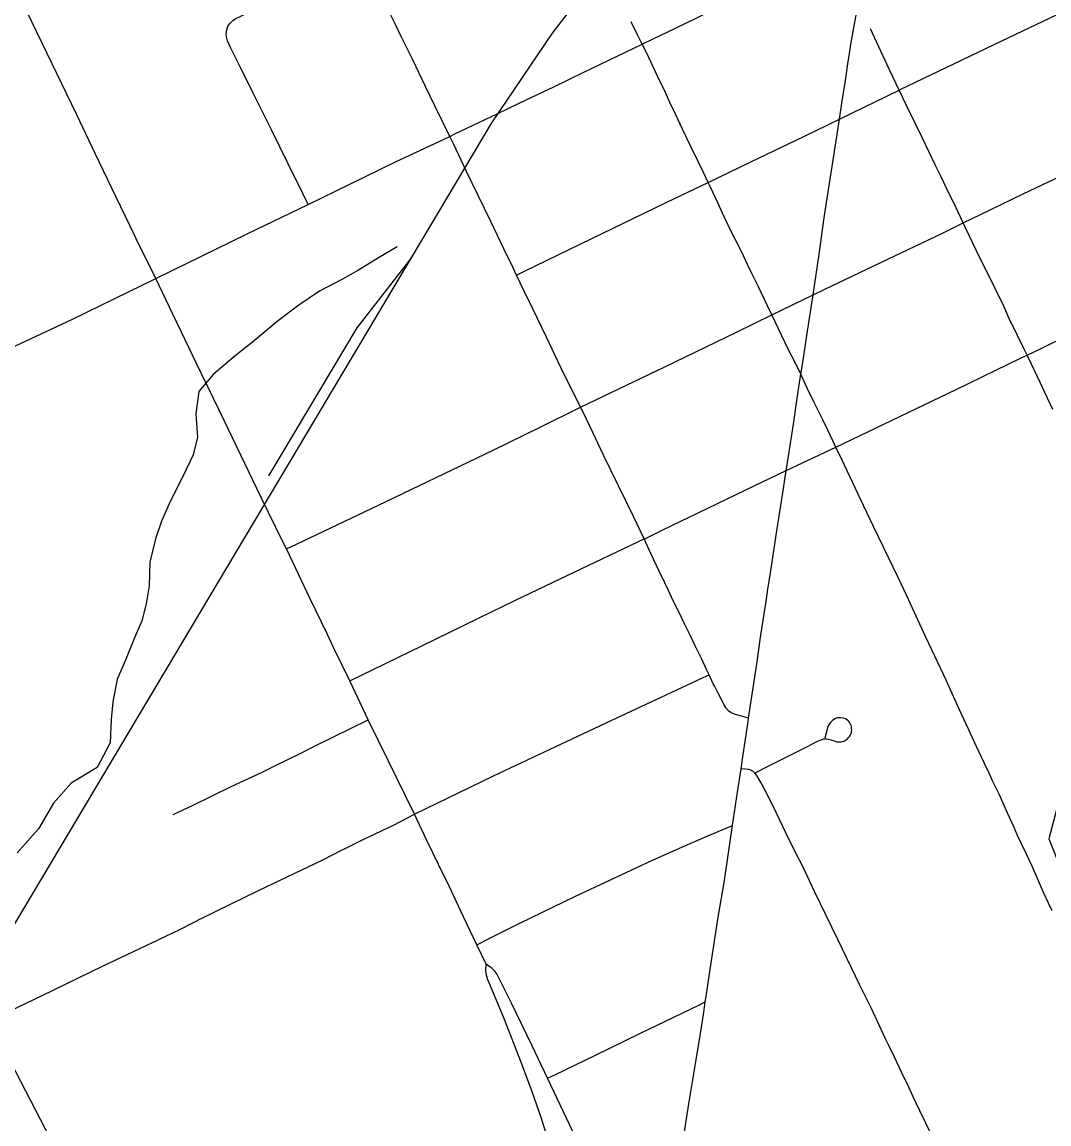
# Model space of a CAD drawing. Extents: x 0 to 34, y 0 to 22.
# Drawn here: x 2.667 to 3.256, y 16.596 to 17.228 of the extents above; entities that cross this region are included whole.
import ezdxf

# ---------------------------------------------------------------- set-up
doc = ezdxf.new("R2010")
doc.units = 0
for name, color, linetype in [('GM_X_City_Street', 7, 'Continuous'), ('GM_X_County_Road', 7, 'Continuous'), ('GM_X_Minor_River', 7, 'Continuous'), ('GM_X_Rail_Line', 7, 'Continuous'), ('GM_X_State_Route', 7, 'Continuous'), ('GM_X_Township_Road', 7, 'Continuous')]:
    doc.layers.add(name, color=color, linetype=linetype)

msp = doc.modelspace()

# ---------------------------------------------------------------- linework, layer by layer
at = {"layer": 'GM_X_City_Street'}
for points in [[(2.95021, 17.08315), (2.95481, 17.08537), (2.99352, 17.10416), (3.04125, 17.12715), (3.06026, 17.13628), (3.08478, 17.14804), (3.11554, 17.16281), (3.13564, 17.17257), (3.16983, 17.18919), (3.17048, 17.18951), (3.23277, 17.21941), (3.27974, 17.24195), (3.29469, 17.24912), (3.32247, 17.26245), (3.35895, 17.28029), (3.39375, 17.2971)], [(2.83069, 17.12361), (2.82781, 17.12948), (2.8193, 17.14696), (2.80965, 17.16641), (2.79923, 17.1874), (2.79187, 17.20223), (2.78636, 17.21335), (2.78449, 17.2174), (2.78381, 17.21976), (2.78368, 17.22162), (2.78398, 17.2237), (2.78467, 17.2258), (2.78588, 17.22761), (2.78738, 17.2291), (2.78877, 17.23), (2.79248, 17.2319), (2.80064, 17.23568), (2.83178, 17.25017), (2.85763, 17.2632), (2.86216, 17.26549)], [(3.08342, 16.82896), (3.07935, 16.83014), (3.07601, 16.83111), (3.07352, 16.83208), (3.07212, 16.83305), (3.0706, 16.83472), (3.06938, 16.83661), (3.06592, 16.84325), (3.06398, 16.8471), (3.06316, 16.84872), (3.06156, 16.85204), (3.06075, 16.85375), (3.05945, 16.8565), (3.05634, 16.86323), (3.05283, 16.8705), (3.04994, 16.87656), (3.04807, 16.88037), (3.04674, 16.88312), (3.04519, 16.88632), (3.04283, 16.89103), (3.04118, 16.89424), (3.03925, 16.89832), (3.03727, 16.90255), (3.03533, 16.90662), (3.03199, 16.91365), (3.02741, 16.92349), (3.02348, 16.93175), (3.01736, 16.9446), (3.00026, 16.97986), (2.99412, 16.99277), (2.98844, 17.0045), (2.98707, 17.00727), (2.97575, 17.03008), (2.96738, 17.04745), (2.95956, 17.06368), (2.95447, 17.07434), (2.95021, 17.08315), (2.94825, 17.0872), (2.943, 17.09812), (2.93566, 17.11339), (2.92805, 17.12921), (2.92162, 17.14259), (2.91405, 17.15831), (2.91194, 17.16267), (2.90346, 17.18011), (2.8981, 17.1913), (2.89062, 17.2069), (2.88393, 17.22029), (2.88076, 17.22687), (2.87659, 17.2352)], [(3.25755, 16.71839), (3.25546, 16.72283), (3.25268, 16.72893), (3.24894, 16.73739), (3.24588, 16.74447), (3.24282, 16.75099), (3.23778, 16.76168), (3.23579, 16.76615), (3.23224, 16.77404), (3.22736, 16.78487), (3.22348, 16.79306), (3.2214, 16.79738), (3.21886, 16.80289), (3.2141, 16.81316), (3.20977, 16.82224), (3.20449, 16.83381), (3.19672, 16.85073), (3.19046, 16.86418), (3.18491, 16.8757), (3.17839, 16.88985), (3.17415, 16.89921), (3.16921, 16.90954), (3.15505, 16.93882), (3.1494, 16.95087), (3.14181, 16.96724), (3.13689, 16.97737), (3.13349, 16.98448), (3.12884, 16.99419), (3.12601, 17), (3.12109, 17.00998), (3.11706, 17.01831), (3.11334, 17.02635), (3.10991, 17.03335), (3.10648, 17.0399), (3.10231, 17.04868), (3.09679, 17.06023), (3.09426, 17.0655), (3.08904, 17.07637), (3.0854, 17.08371), (3.08277, 17.08926), (3.07936, 17.09662), (3.07578, 17.10377), (3.07332, 17.10854), (3.06848, 17.11865), (3.06579, 17.12446), (3.06133, 17.13399), (3.06026, 17.13628), (3.05745, 17.14232), (3.05471, 17.1478), (3.04999, 17.15765), (3.04552, 17.16674), (3.04165, 17.17493), (3.03837, 17.18177), (3.03554, 17.18818), (3.03121, 17.19726), (3.02496, 17.21036), (3.02236, 17.21558), (3.01972, 17.2209), (3.0161, 17.22839)], [(3.25804, 17.00609), (3.25346, 17.01579), (3.25096, 17.02107), (3.24554, 17.03244), (3.24322, 17.03724), (3.24138, 17.04104), (3.23776, 17.0484), (3.23277, 17.05866), (3.22985, 17.06518), (3.21971, 17.08585), (3.21604, 17.09306), (3.20791, 17.11027), (3.2066, 17.11301), (3.20249, 17.12164), (3.19708, 17.13288), (3.19402, 17.1394), (3.19055, 17.14633), (3.18319, 17.16159), (3.17388, 17.18074), (3.16983, 17.18919), (3.16291, 17.20362), (3.15333, 17.22429)], [(2.81823, 16.92598), (2.82409, 16.92878), (2.87102, 16.9512), (2.93681, 16.98271), (2.96381, 16.99591), (2.98707, 17.00727), (3.03531, 17.03041), (3.07656, 17.05035), (3.09679, 17.06023), (3.12055, 17.07183), (3.12688, 17.07492), (3.15965, 17.09048), (3.19469, 17.10718), (3.2066, 17.11301), (3.22206, 17.12057), (3.24101, 17.12968), (3.26965, 17.14327), (3.30717, 17.16125), (3.31683, 17.1659), (3.35082, 17.18226), (3.39894, 17.20542), (3.43105, 17.22024)], [(2.8547, 16.8503), (2.89589, 16.87046), (2.92851, 16.88629), (2.9497, 16.89657), (2.98776, 16.91472), (3.02348, 16.93175), (3.02419, 16.93209), (3.03393, 16.93687), (3.08664, 16.96219), (3.10503, 16.97094), (3.13349, 16.98448), (3.20254, 17.01756), (3.23984, 17.03561), (3.24322, 17.03724), (3.25161, 17.04127), (3.29402, 17.06207), (3.32288, 17.07584), (3.35303, 17.09024), (3.35459, 17.09099), (3.41548, 17.12056), (3.4664, 17.1442)], [(2.89175, 16.77379), (2.937, 16.79593), (2.97278, 16.81278), (3.00454, 16.82762), (3.03618, 16.84232), (3.05737, 16.85218), (3.06075, 16.85375)], [(3.08696, 16.79743), (3.09196, 16.79999), (3.09807, 16.80311), (3.10964, 16.80891), (3.1164, 16.81233), (3.12016, 16.8143), (3.12298, 16.81575), (3.12499, 16.81651), (3.12663, 16.81705), (3.128, 16.81715), (3.12937, 16.81698), (3.13189, 16.81612), (3.13411, 16.81544), (3.13489, 16.81532), (3.13573, 16.8153), (3.13656, 16.81539), (3.13733, 16.81559), (3.13807, 16.81582), (3.13887, 16.8162), (3.13954, 16.81664), (3.14021, 16.81715), (3.14086, 16.81777), (3.1413, 16.81839), (3.14176, 16.81905), (3.1421, 16.81982), (3.14241, 16.82071), (3.14252, 16.8214), (3.14261, 16.82227), (3.14258, 16.82304), (3.14245, 16.82393), (3.14227, 16.82466), (3.14199, 16.82545), (3.14159, 16.82619), (3.14116, 16.82683), (3.14059, 16.82745), (3.13933, 16.82837), (3.13865, 16.82867), (3.13778, 16.82893), (3.13612, 16.8292), (3.13451, 16.82908), (3.13372, 16.82886), (3.13301, 16.82855), (3.13221, 16.82808), (3.13165, 16.82763), (3.13047, 16.82642), (3.12957, 16.82521), (3.12899, 16.82408), (3.12873, 16.82334), (3.12845, 16.82265), (3.12717, 16.81749)], [(3.19031, 16.586), (3.18517, 16.59668), (3.1817, 16.60361), (3.17781, 16.6118), (3.17531, 16.61735), (3.17143, 16.62553), (3.16717, 16.63449), (3.1639, 16.64116), (3.16205, 16.64508), (3.15837, 16.65293), (3.15388, 16.66245), (3.14734, 16.67577), (3.1346, 16.70203), (3.1213, 16.72943), (3.11468, 16.74348), (3.10962, 16.75351), (3.10488, 16.76322), (3.09754, 16.77837), (3.09315, 16.78713), (3.0906, 16.79185), (3.08948, 16.79376), (3.08811, 16.796), (3.08696, 16.79743), (3.0858, 16.79856), (3.08468, 16.79921), (3.08332, 16.79949), (3.08158, 16.79967), (3.07914, 16.79991)], [(2.92746, 16.69894), (2.93501, 16.70273), (2.95259, 16.71154), (2.98373, 16.72658), (3.01022, 16.73904), (3.02836, 16.74741), (3.04685, 16.75577), (3.06013, 16.76144), (3.0705, 16.76575), (3.07421, 16.76728)], [(2.96813, 16.62235), (2.97227, 16.62437), (2.99551, 16.63569), (3.02105, 16.64808), (3.04062, 16.65747), (3.0553, 16.66459), (3.05859, 16.66618)]]:
    msp.add_lwpolyline(points, dxfattribs=at)
at = {"layer": 'GM_X_County_Road'}
for points in [[(3.02236, 17.21558), (3.02868, 17.21862), (3.04109, 17.22458), (3.06119, 17.23425), (3.07651, 17.2417), (3.09631, 17.25117), (3.10628, 17.25562)], [(3.14088, 17.20765), (3.14233, 17.21646), (3.14375, 17.22487), (3.14517, 17.23222)], [(2.91194, 17.16267), (2.91495, 17.16408), (2.93923, 17.17566), (2.95255, 17.18202), (2.9716, 17.19116), (2.98896, 17.19954), (3.02236, 17.21558)], [(3.13564, 17.17257), (3.13702, 17.18165), (3.13903, 17.19468), (3.14056, 17.20569), (3.14088, 17.20765)], [(3.12055, 17.07183), (3.12461, 17.10018), (3.12528, 17.10508), (3.12725, 17.11859), (3.13242, 17.15158), (3.13564, 17.17257)], [(2.83069, 17.12361), (2.84644, 17.13132), (2.8805, 17.14785), (2.91194, 17.16267)], [(2.74338, 17.0811), (2.79562, 17.10671), (2.83069, 17.12361)], [(3.11334, 17.02635), (3.11448, 17.03294), (3.11684, 17.04845), (3.12055, 17.07183)], [(3.10503, 16.97094), (3.10539, 16.97314), (3.10916, 16.99766), (3.11188, 17.01636), (3.11334, 17.02635)], [(3.08342, 16.82896), (3.08839, 16.86125), (3.09016, 16.87415), (3.0924, 16.88883), (3.09346, 16.89582), (3.09453, 16.90293), (3.0952, 16.90757), (3.09675, 16.91728), (3.09925, 16.93384), (3.10338, 16.96071), (3.10503, 16.97094)], [(3.07914, 16.79991), (3.08019, 16.80679), (3.08312, 16.82706), (3.08342, 16.82896)], [(3.07421, 16.76728), (3.0771, 16.78651), (3.07914, 16.79991)], [(3.05859, 16.66618), (3.05904, 16.66919), (3.06105, 16.68235), (3.06599, 16.71485), (3.06954, 16.7359), (3.07263, 16.75679), (3.07421, 16.76728)], [(3.04523, 16.58319), (3.0464, 16.59051), (3.0491, 16.60771), (3.05319, 16.63189), (3.05581, 16.64799), (3.05766, 16.66006), (3.05859, 16.66618)]]:
    msp.add_lwpolyline(points, dxfattribs=at)
at = {"layer": 'GM_X_Minor_River'}
for points in [[(2.88183, 17.09926), (2.87113, 17.093), (2.85966, 17.086), (2.85011, 17.08048), (2.83714, 17.07389), (2.82527, 17.06576), (2.813, 17.05649), (2.7988, 17.0446), (2.78883, 17.03682), (2.77615, 17.02604), (2.76804, 17.01632), (2.76628, 17.00344), (2.76717, 16.99013), (2.76471, 16.97992), (2.75881, 16.9675), (2.75175, 16.95358), (2.74662, 16.94191), (2.74302, 16.93172), (2.73976, 16.91849), (2.7395, 16.90483), (2.7378, 16.89461), (2.73534, 16.88478), (2.73101, 16.87499), (2.72585, 16.86217), (2.72111, 16.85125), (2.71861, 16.83838), (2.71766, 16.82815), (2.71703, 16.81487), (2.70958, 16.80058), (2.69468, 16.79174), (2.68464, 16.78016), (2.67605, 16.76551), (2.6637, 16.75169)], [(3.33456, 16.87399), (3.27888, 16.84731), (3.2557, 16.75965), (3.26509, 16.73631), (3.2869, 16.68958), (3.30327, 16.65548), (3.28961, 16.63257), (3.28701, 16.61477), (3.28647, 16.60643), (3.28517, 16.59734), (3.27147, 16.57215), (3.2493, 16.53877), (3.23566, 16.5186)]]:
    msp.add_lwpolyline(points, dxfattribs=at)
at = {"layer": 'GM_X_Rail_Line'}
for points in [[(2.35305, 16.19017), (2.62222, 16.64377), (2.93613, 17.17035), (2.971, 17.22191), (2.99601, 17.25451), (3.01854, 17.27983), (3.04497, 17.30394), (3.08593, 17.33452), (3.11055, 17.35059), (3.14632, 17.37159), (3.36404, 17.47734), (3.42262, 17.50508), (3.44802, 17.51544), (3.47731, 17.52659), (3.4939, 17.53359), (3.55844, 17.5634), (3.67456, 17.61938), (3.76217, 17.66293), (3.79198, 17.68029), (3.82256, 17.6987), (3.85211, 17.71814), (3.88451, 17.7412), (3.9292, 17.77616), (3.9602, 17.80237)], [(2.80817, 16.96802), (2.85881, 17.05286), (2.8897, 17.09246)], [(2.65698, 14.1), (2.90883, 15.68759), (2.96003, 16.05223), (2.64019, 16.66968)]]:
    msp.add_lwpolyline(points, dxfattribs=at)
at = {"layer": 'GM_X_State_Route'}
for points in [[(2.74338, 17.0811), (2.73202, 17.10384), (2.73119, 17.10556), (2.72053, 17.12776), (2.70854, 17.15294), (2.69797, 17.17494), (2.67224, 17.22793), (2.66827, 17.23629)], [(2.42991, 16.93056), (2.43255, 16.93188), (2.4481, 16.9392), (2.48066, 16.95495), (2.51614, 16.97216), (2.54705, 16.98699), (2.58821, 17.00677), (2.61912, 17.0216), (2.66283, 17.04248), (2.69503, 17.05768), (2.71935, 17.0694), (2.74338, 17.0811)], [(2.89175, 16.77379), (2.8768, 16.80421), (2.87088, 16.81632), (2.86518, 16.82793), (2.8547, 16.8503), (2.84531, 16.8695), (2.84178, 16.8769), (2.83139, 16.8982), (2.82206, 16.91795), (2.81823, 16.92598), (2.81644, 16.92974), (2.80372, 16.95559), (2.78274, 16.99925), (2.77323, 17.01861), (2.76635, 17.0327), (2.75807, 17.0503), (2.75313, 17.06069), (2.74338, 17.0811)], [(2.93278, 16.68774), (2.92746, 16.69894), (2.91981, 16.71506), (2.91177, 16.7321), (2.90557, 16.74492), (2.8988, 16.75886), (2.89175, 16.77379)], [(2.98869, 16.50177), (2.98713, 16.51067), (2.98365, 16.52776), (2.97947, 16.54597), (2.97435, 16.56587), (2.96951, 16.58328), (2.96452, 16.59934), (2.95909, 16.61526), (2.95314, 16.63099), (2.94298, 16.65709), (2.93453, 16.67719), (2.93379, 16.67887), (2.93306, 16.68154), (2.93264, 16.68422), (2.93278, 16.68774)], [(3.01334, 16.50006), (3.01269, 16.50348), (3.00962, 16.51742), (3.00668, 16.52883), (3.00313, 16.54072), (2.99942, 16.5519), (2.99544, 16.56232), (2.98849, 16.57893), (2.98075, 16.59588), (2.96813, 16.62235), (2.95907, 16.64135), (2.94734, 16.66538), (2.94081, 16.67851), (2.93913, 16.6819), (2.938, 16.68366), (2.93701, 16.68464), (2.93616, 16.68548), (2.93517, 16.68619), (2.93278, 16.68774)]]:
    msp.add_lwpolyline(points, dxfattribs=at)
at = {"layer": 'GM_X_Township_Road'}
for points in [[(2.8261, 16.80868), (2.83354, 16.81255), (2.84526, 16.81817), (2.86518, 16.82793)], [(2.79616, 16.79409), (2.80061, 16.79627), (2.80619, 16.79894), (2.81231, 16.80194), (2.8261, 16.80868)], [(2.75319, 16.77361), (2.76473, 16.77906), (2.78661, 16.78974), (2.79616, 16.79409)], [(2.85031, 16.75338), (2.85117, 16.75382), (2.86236, 16.75925), (2.87959, 16.7676), (2.89175, 16.77379)], [(2.77791, 16.71829), (2.80226, 16.73014), (2.83906, 16.74774), (2.85031, 16.75338)], [(2.63456, 16.64866), (2.64621, 16.65432), (2.65939, 16.66079), (2.67799, 16.66995), (2.71277, 16.68663), (2.73416, 16.69673), (2.74466, 16.70175), (2.75736, 16.70797), (2.77049, 16.71458)], [(2.77049, 16.71458), (2.77367, 16.71617), (2.77791, 16.71829)]]:
    msp.add_lwpolyline(points, dxfattribs=at)

doc.saveas('drawing.dxf')
